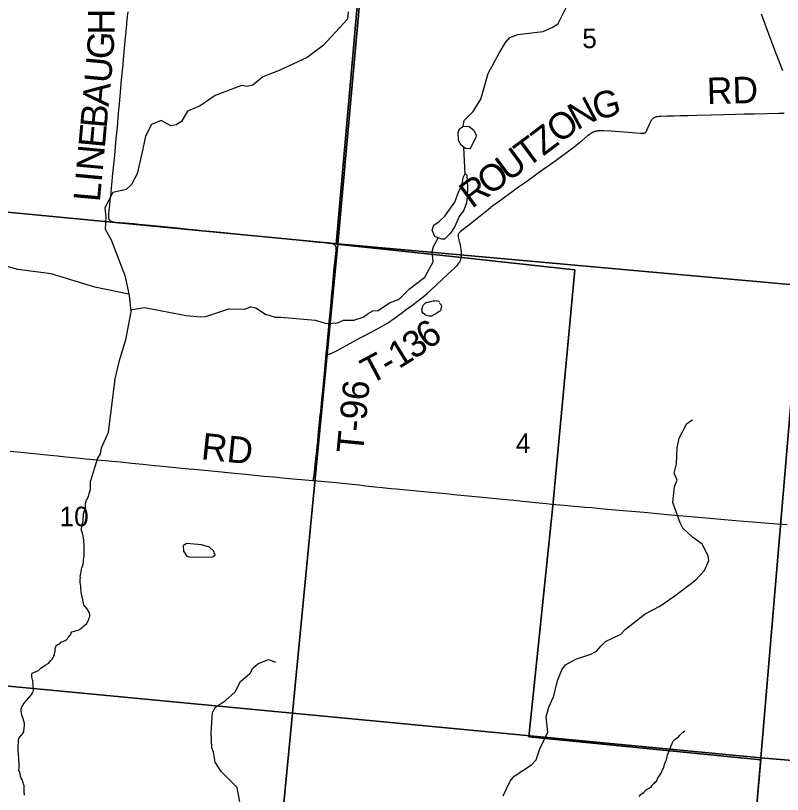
# Model space of a CAD drawing. Extents: x 1410790 to 1770854, y 448063 to 770588.
# Drawn here: x 1552409 to 1561071, y 637246 to 646042 of the extents above; entities that cross this region are included whole.
import ezdxf

# ---------------------------------------------------------------- set-up
doc = ezdxf.new("R2010")
doc.units = 0
for name, color, linetype in [('GM_X_County_Road', 7, 'Continuous'), ('GM_X_County_Road_Text', 7, 'Continuous'), ('GM_X_Minor_Lake', 7, 'Continuous'), ('GM_X_Minor_River', 7, 'Continuous'), ('GM_X_Section', 7, 'Continuous'), ('GM_X_Section_Text', 7, 'Continuous'), ('GM_X_State_Route', 7, 'Continuous'), ('GM_X_Township', 7, 'Continuous'), ('GM_X_Township_Road', 7, 'Continuous'), ('GM_X_Township_Road_Text', 7, 'Continuous')]:
    doc.layers.add(name, color=color, linetype=linetype)

msp = doc.modelspace()

# ---------------------------------------------------------------- linework, layer by layer
at = {"layer": 'GM_X_County_Road'}
for points in [[(1552346.5, 641122), (1552509.5, 641105.9), (1552577.8, 641098.4), (1552798.9, 641076.6), (1552880.4, 641069.1), (1552974.7, 641060.2), (1553095.3, 641048.1), (1553242.2, 641033.9), (1553421.7, 641016.3), (1553591.3, 641000.5), (1553721.8, 640987.8), (1553845.5, 640975.1), (1553972.6, 640962.2), (1554034.6, 640956.2), (1554139.1, 640946.5), (1554325.2, 640928.6), (1554462.2, 640914.9), (1554658.1, 640896), (1554844.1, 640878), (1555007.4, 640862), (1555209.8, 640841.9), (1555324.1, 640831.6), (1555428.6, 640822), (1555539.3, 640811.3), (1555680.7, 640798.2), (1555765.1, 640792.1), (1555772.6, 640791.4)], [(1555772.6, 640791.4), (1556030.6, 640767.3), (1556137.6, 640756.4), (1556285.1, 640742.1), (1556359.9, 640732.8), (1556469.4, 640721), (1556549.2, 640711.9), (1556650.3, 640701.9), (1556708.9, 640696.5), (1557019.3, 640667.6), (1557270.7, 640643.7), (1557398, 640631.2), (1557688.6, 640603.3), (1557832.2, 640588.4), (1558034.5, 640568), (1558282.6, 640543.1), (1558406.7, 640530.6), (1558463.9, 640525)], [(1558463.9, 640525), (1558602.5, 640511.6), (1558723.5, 640501), (1558837.9, 640491.6), (1558919.6, 640484.8), (1559017.6, 640476.4), (1559138.4, 640465), (1559318.1, 640448.9), (1559510.9, 640432.4), (1559811.4, 640404.6), (1559991.2, 640389.2), (1560209.6, 640369.4), (1560459.9, 640347.4), (1560631, 640332.6), (1560732.4, 640325.1), (1561010.4, 640303.1), (1561124.8, 640294.4)]]:
    msp.add_lwpolyline(points, dxfattribs=at)
at = {"layer": 'GM_X_Minor_Lake'}
for points in [[(1557545.2, 644538), (1557489.3, 644541.1), (1557442.1, 644578.2), (1557411.2, 644632.8), (1557406.9, 644721), (1557423.8, 644764.7), (1557470.2, 644791.8), (1557532.1, 644788.5), (1557585.3, 644747.3), (1557610.2, 644692.8), (1557609.6, 644662.8)], [(1557545.2, 644538), (1557609.6, 644662.8)], [(1557225.5, 643517.7), (1557144.1, 643547.4), (1557113.6, 643620.1), (1557134.6, 643675.7), (1557195.4, 643718.5), (1557256.5, 643775.3), (1557303.7, 643840.4), (1557369.5, 643935.1), (1557413.7, 644046.3), (1557453.4, 644137.5), (1557462.9, 644215.4), (1557487.7, 644256.9), (1557507.4, 644240.5), (1557514.8, 644106.2), (1557508.8, 644004.3), (1557501.2, 643926.4), (1557471.7, 643844.9), (1557420.3, 643771.9), (1557372.1, 643660.8), (1557320.7, 643583.8), (1557253.4, 643517.1)], [(1557253.4, 643517.1), (1557225.5, 643517.7)], [(1557199.3, 642799.8), (1557199.2, 642795.8), (1557209, 642785.6), (1557216.8, 642771.4), (1557218.4, 642753.3), (1557214.2, 642737.4), (1557211.9, 642721.4), (1557207.7, 642709.5), (1557195.5, 642699.7), (1557179.3, 642687.9), (1557165.2, 642680.2), (1557155, 642672.4), (1557144.9, 642666.5), (1557134.8, 642660.7), (1557118.7, 642653), (1557108.6, 642649.2), (1557092.6, 642647.5), (1557078.6, 642647.8), (1557046.7, 642656.4), (1557036.8, 642662.6), (1557027, 642670.8), (1557013.2, 642683), (1557003.4, 642697.2), (1556999.7, 642711.3), (1556997.9, 642723.4), (1557000.1, 642733.4), (1557004.3, 642747.3), (1557010.6, 642761.2), (1557016.8, 642777.1), (1557027, 642786.9), (1557039.2, 642796.7), (1557051.3, 642802.5), (1557063.4, 642806.3), (1557073.4, 642806.1), (1557083.4, 642807.9), (1557097.5, 642811.7), (1557111.6, 642817.4), (1557127.6, 642819.1), (1557143.6, 642820.8), (1557155.7, 642822.6), (1557167.6, 642820.4), (1557181.5, 642816.1), (1557195.5, 642813.9), (1557195.5, 642813.9), (1557193.5, 642813.9)], [(1554641.9, 639932.6), (1554664.4, 639952.2), (1554645.3, 639998.7), (1554600, 640039.7), (1554510.3, 640065.6), (1554424.2, 640071.4), (1554340.2, 640079.1), (1554301.6, 640053.9), (1554304.4, 639993.7), (1554341.4, 639938.8), (1554367.3, 639930.3), (1554429.3, 639925)], [(1554429.3, 639925), (1554632, 639928.7), (1554641.9, 639932.6)]]:
    msp.add_lwpolyline(points, dxfattribs=at)
at = {"layer": 'GM_X_Minor_River'}
for points in [[(1557466.2, 644789.4), (1557475.5, 644855.7), (1557577.4, 644957.7), (1557664.1, 645098), (1557747.7, 645386.5), (1557872.1, 645616.1), (1557942.4, 645738.8), (1557993.5, 645793.8), (1558082.1, 645830), (1558364.5, 645864.1), (1558479.3, 645909.8), (1558536.1, 645952.7), (1558629.6, 646132.9), (1558866.3, 646488.3), (1559298.1, 647005.8), (1559353.5, 647078.7), (1559508.9, 647257.6), (1559681.9, 647420.2), (1559760.2, 647538.6), (1559820.7, 647671.5), (1560017.3, 647909.6), (1560087.4, 648022.3)], [(1556164.7, 646083.9), (1556157.1, 646002), (1555881.5, 645705.4), (1555701, 645569), (1555386.4, 645423.4), (1555201.2, 645351.2), (1555087.4, 645255.5), (1555025.2, 645242.8), (1554959.4, 645252.1), (1554663.4, 645138.2), (1554493.3, 645021.6), (1554352.3, 644964.4), (1554284.1, 644847.8), (1554221.4, 644809), (1554161.2, 644798.2), (1554052.5, 644858.5), (1553943.6, 644810.8), (1553877.1, 644680), (1553835.3, 644484.7), (1553820.1, 644421), (1553780.9, 644255.7), (1553716.6, 644134.9), (1553659.5, 644078), (1553507, 644043.1), (1553417.7, 643870.8), (1553427.6, 643766.5), (1553418.9, 643630.6), (1553488.5, 643509.1), (1553644.4, 643105.5), (1553692, 642882.3), (1553698.6, 642810.1), (1553710.4, 642697.8), (1553652.2, 642378.7), (1553573.4, 642130.1), (1553531.7, 641938.8), (1553453.9, 641333.9), (1553376.5, 641157.4), (1553365.2, 641093.5), (1553332.2, 641042.2), (1553256, 640787.2)], [(1553689.4, 642894.7), (1553304.2, 642976.4), (1552811.5, 643124.8), (1552432.9, 643174.6), (1551961.8, 643304.5), (1551906.5, 643335.7), (1551889.5, 643388), (1551914, 643615.7), (1551836.2, 643725.4), (1551526.7, 643839.9), (1551370.3, 644015.3), (1551292.4, 644121), (1551122, 644296.7), (1551015.7, 644483.1), (1550887.4, 644661.9)], [(1557488.5, 644256.3), (1557472.6, 644554.2)], [(1553708.1, 642719.7), (1553863.2, 642744.7), (1554337, 642654.8), (1554498.6, 642639.4), (1554556.6, 642644.2), (1554818.1, 642730.9), (1554993.9, 642727.2), (1555064.3, 642753.8), (1555124, 642740.6), (1555232.5, 642670.3), (1555339.8, 642636), (1555405.7, 642636.6), (1555794.7, 642600.6), (1555919.9, 642565.9), (1556043.9, 642571.4), (1556112.5, 642604), (1556230.3, 642601.5), (1556336.9, 642635.4), (1556391.7, 642676.3), (1556444.2, 642707.2), (1556504.3, 642712), (1556631.9, 642799.4), (1556742.6, 642839.1), (1556856.7, 642954.9), (1557031.2, 643087.4), (1557124.5, 643261.6), (1557114.8, 643377.9), (1557127.9, 643433.7), (1557181.4, 643533.8)], [(1559852.9, 640723.5), (1559882.6, 640796.6), (1559847.9, 640873.9), (1559874.1, 640981.6), (1559883.7, 641161.8), (1559906, 641269.6), (1559991.4, 641434.2), (1560054.4, 641475)], [(1553181.9, 640025.8), (1553182, 640039.8), (1553184.2, 640063.8), (1553180.5, 640105.9), (1553174.8, 640148), (1553167.1, 640182.2), (1553159.3, 640208.3), (1553153.5, 640226.4), (1553153.5, 640236.4), (1553153.7, 640252.4), (1553155.8, 640266.4), (1553159.9, 640286.4), (1553164.1, 640304.4), (1553170.3, 640324.4), (1553172.5, 640360.4), (1553174.7, 640386.5), (1553174.8, 640398.5), (1553177, 640414.5), (1553185.2, 640440.5), (1553191.4, 640464.5), (1553197.6, 640486.5), (1553199.8, 640512.5), (1553199.9, 640532.5), (1553202, 640544.5), (1553206.1, 640554.5), (1553208.2, 640568.5), (1553216.3, 640580.5), (1553224.5, 640600.4), (1553230.6, 640612.4), (1553236.7, 640628.4), (1553240.8, 640638.4), (1553245, 640656.4), (1553249.1, 640668.3), (1553253.2, 640690.3), (1553255.4, 640706.3), (1553255.5, 640720.4), (1553255.6, 640736.4), (1553255.7, 640752.4), (1553256, 640787.2)], [(1557915.1, 637231.7), (1557996.5, 637396.3), (1558039.8, 637453.6), (1558234.8, 637581.9), (1558290, 637636.8), (1558330.5, 637760.3), (1558422.5, 637950.8), (1558401.9, 638121.6), (1558432.2, 638233.2), (1558484.6, 638348.4), (1558532.5, 638539.8), (1558578.9, 638653.1), (1558622.1, 638708.4), (1558737.6, 638774.1), (1558907.1, 638828.8), (1558969.9, 638863.6), (1559025.2, 638922.6), (1559074.3, 638973.7), (1559246.3, 639054.3), (1559295.5, 639109.4), (1559521.6, 639287.2), (1559687.6, 639373.9), (1559854.3, 639488.8), (1560092.4, 639668.2), (1560190.8, 639776.4), (1560239.1, 639887.7), (1560232.2, 639942), (1560164.6, 640071.6), (1560055.9, 640150), (1559947.8, 640254.5), (1559914.9, 640313.3), (1559833.3, 640541.5), (1559852.9, 640723.5)], [(1552495.2, 638260.6), (1552507.4, 638276.5), (1552531.6, 638306.3), (1552555.9, 638334.2), (1552578.1, 638360), (1552592.2, 638377.9), (1552602.4, 638397.9), (1552610.6, 638425.9), (1552610.9, 638451.9), (1552609, 638467.9), (1552605.1, 638482), (1552607.2, 638492), (1552605.4, 638520.1), (1552603.5, 638530.1), (1552601.6, 638540.1), (1552597.7, 638554.2), (1552593.8, 638576.3), (1552592, 638590.3), (1552592.1, 638602.3), (1552594.2, 638616.3), (1552622.3, 638628.1), (1552648.4, 638639.9), (1552662.4, 638641.8), (1552692.7, 638671.6), (1552743, 638707.2), (1552769.1, 638721), (1552783.2, 638728.9), (1552793.3, 638738.8), (1552807.4, 638756.8), (1552821.6, 638774.7), (1552831.7, 638792.6), (1552841.9, 638806.5), (1552848, 638818.5), (1552850.1, 638832.5), (1552850.2, 638848.5), (1552854.3, 638860.5), (1552854.4, 638878.6), (1552856.6, 638894.6), (1552858.7, 638904.6), (1552868.8, 638926.5), (1552887, 638940.4), (1552907, 638948.2), (1552923.2, 638964.1), (1552951.3, 638975.9), (1552969.4, 638983.8), (1552981.4, 638991.7), (1552991.5, 638999.6), (1552999.6, 639015.6), (1553011.7, 639027.5), (1553021.8, 639039.4), (1553032, 639053.3), (1553036.1, 639071.3), (1553042.2, 639083.3), (1553074.3, 639091), (1553098.3, 639096.8), (1553114.4, 639102.7), (1553130.5, 639110.6), (1553148.6, 639124.5), (1553164.7, 639136.3), (1553180.8, 639150.2), (1553194.9, 639162.1), (1553209, 639172), (1553219.1, 639184), (1553229.3, 639205.9), (1553237.5, 639223.9), (1553241.6, 639241.9), (1553245.7, 639255.9), (1553247.9, 639277.9), (1553244, 639289.9), (1553236.1, 639308), (1553222.4, 639336.2), (1553214.4, 639346.3), (1553198.6, 639364.4), (1553188.6, 639368.5), (1553178.7, 639386.7), (1553173, 639420.8), (1553163.3, 639460.9), (1553153.7, 639505.1), (1553148, 639545.2), (1553144.2, 639575.3), (1553144.4, 639599.3), (1553142.6, 639619.4), (1553138.7, 639637.5), (1553138.9, 639661.5), (1553139, 639677.5), (1553141.2, 639697.5), (1553139.3, 639711.6), (1553141.4, 639721.6), (1553145.6, 639743.6), (1553147.7, 639759.6), (1553151.9, 639777.6), (1553154, 639791.6), (1553158.1, 639803.6), (1553164.2, 639823.6), (1553170.4, 639847.6), (1553174.6, 639873.6), (1553176.8, 639895.6), (1553181, 639919.6), (1553183.2, 639945.6), (1553183.4, 639971.7), (1553181.9, 640025.8)], [(1554950.5, 637122.2), (1554912.5, 637323.4), (1554731.7, 637503.5), (1554663.6, 637609.2), (1554643.8, 637721.8), (1554624.8, 637772.3), (1554618.2, 637942.8), (1554634.8, 638173), (1554666.1, 638232.5), (1554779.8, 638308.3), (1554888, 638406.3), (1554948.5, 638523.3), (1555058.5, 638615.2), (1555087.7, 638670.8), (1555144.9, 638721.7), (1555264.1, 638769.4), (1555343.6, 638739.7)], [(1552511, 637236.6), (1552509.1, 637250.6), (1552507.3, 637268.7), (1552507.4, 637278.7), (1552507.5, 637298.7), (1552505.7, 637316.8), (1552505.8, 637330.8), (1552503.9, 637346.9), (1552498, 637362.9), (1552494.1, 637377), (1552484.4, 637413.1), (1552466.6, 637437.3), (1552458.9, 637477.5), (1552453.2, 637505.6), (1552447.2, 637515.7), (1552449.5, 637543.7), (1552447.7, 637575.8), (1552447.9, 637593.8), (1552448, 637609.8), (1552446.1, 637621.8), (1552446.2, 637633.9), (1552446.3, 637645.9), (1552444.4, 637661.9), (1552442.6, 637684), (1552440.8, 637712.1), (1552438.9, 637726.1), (1552437, 637736.1), (1552437.1, 637752.2), (1552439.3, 637770.2), (1552439.4, 637790.2), (1552439.5, 637802.2), (1552441.8, 637832.3), (1552440, 637858.3), (1552444.1, 637876.3), (1552458.3, 637894.2), (1552474.4, 637914.1), (1552484.5, 637922), (1552494.7, 637940), (1552500.8, 637952), (1552502.9, 637968), (1552507.1, 637990), (1552509.4, 638024), (1552507.6, 638052.1), (1552501.7, 638072.2), (1552495.9, 638098.3), (1552486.1, 638122.4), (1552478.3, 638144.5), (1552474.5, 638166.6), (1552470.6, 638184.6), (1552470.7, 638198.7), (1552472.8, 638210.7), (1552474.9, 638220.7), (1552479, 638236.7), (1552489.2, 638250.6), (1552495.2, 638260.6)], [(1559657.1, 637415), (1559665.3, 637435), (1559675.4, 637446.9), (1559687.5, 637464.8), (1559693.6, 637474.8), (1559699.7, 637486.8), (1559709.9, 637506.7), (1559718, 637524.7), (1559726.2, 637542.7), (1559736.4, 637568.6), (1559744.6, 637594.6), (1559750.8, 637612.6), (1559758.9, 637628.5), (1559763, 637638.5), (1559765.1, 637654.5), (1559771.4, 637692.5), (1559797.9, 637752.4), (1559802, 637766.4), (1559806.1, 637776.4), (1559812.2, 637788.3), (1559818.4, 637806.3), (1559824.5, 637818.3), (1559828.6, 637832.3), (1559838.7, 637846.2), (1559856.9, 637866.1), (1559871, 637876), (1559885.1, 637889.9), (1559901.2, 637899.8), (1559913.3, 637913.7), (1559931.5, 637935.6), (1559947.6, 637949.4), (1559963.7, 637961.3), (1559967.7, 637963.3), (1559969.7, 637963.3)], [(1559451.4, 637224.5), (1559475.7, 637250.3), (1559493.8, 637262.2), (1559503.8, 637264.1), (1559513.9, 637280), (1559532.1, 637297.9), (1559558.2, 637313.7), (1559576.3, 637325.6), (1559590.4, 637335.4), (1559602.6, 637351.4), (1559612.7, 637367.3), (1559628.8, 637377.2), (1559638.9, 637387.1), (1559651, 637401), (1559657.1, 637415)]]:
    msp.add_lwpolyline(points, dxfattribs=at)
at = {"layer": 'GM_X_Section'}
for points in [[(1551244.2, 649258.6), (1556521.4, 648719.9), (1556518.1, 648679.9), (1556048.6, 643465.9), (1550742.3, 643974.2)], [(1561703.8, 648235.8), (1561277.5, 642992.8), (1556048.6, 643465.9), (1556518.1, 648679.9)], [(1550742.3, 643974.2), (1556048.6, 643465.9), (1555538.6, 638162.6), (1550230.3, 638666.5)], [(1561277.5, 642992.8), (1560827.1, 637661), (1555538.6, 638162.6), (1556048.6, 643465.9)], [(1550230.3, 638666.5), (1555538.6, 638162.6), (1555022.2, 632826.4), (1549719.6, 633308.3)]]:
    msp.add_lwpolyline(points, close=True, dxfattribs=at)
for points in [[(1564564.9, 637341.9), (1560827.1, 637661), (1561277.5, 642992.8)], [(1555022.2, 632826.4), (1555538.6, 638162.6), (1560827.1, 637661), (1560430.3, 633058.6)], [(1561143.5, 633657.2), (1561068.6, 633594.4), (1560997.6, 633531.5), (1560944.7, 633470.4), (1560908, 633427), (1560840.4, 633328.1), (1560772.4, 633199.2), (1560756, 633177.5), (1560738, 633171.7), (1560689.8, 633162.5), (1560665.6, 633146.9), (1560598.9, 633102), (1560566.8, 633092.5), (1560496.6, 633077.6), (1560430.3, 633058.6), (1560827.1, 637661), (1564564.9, 637341.9)]]:
    msp.add_lwpolyline(points, dxfattribs=at)
at = {"layer": 'GM_X_State_Route'}
msp.add_lwpolyline([(1561074.8, 645416.6), (1561044.8, 645496.4), (1560997.2, 645622.2), (1560902.9, 645874.2), (1560833.9, 646057.7)], dxfattribs=at)
at = {"layer": 'GM_X_Township'}
for points in [[(1556492.4, 648706.9), (1556030.2, 643461.3), (1557411.4, 643312.3), (1558727.3, 643169.8), (1558478.4, 640506.6), (1558205.7, 637895.3), (1560826.2, 637636), (1560660.3, 635791.3)], [(1560660.3, 635791.3), (1560826.2, 637636), (1558205.7, 637895.3), (1558478.4, 640506.6), (1558727.3, 643169.8), (1557411.4, 643312.3), (1556030.2, 643461.3), (1556492.4, 648706.9)]]:
    msp.add_lwpolyline(points, dxfattribs=at)
at = {"layer": 'GM_X_Township_Road'}
for points in [[(1555918.8, 642220.5), (1555927.7, 642324), (1555936.4, 642412.5), (1555942.9, 642486.8), (1555948.9, 642547.1), (1555955.9, 642616.1), (1555962.4, 642684.2), (1555969.3, 642756.7), (1555974.1, 642812.3), (1555978.4, 642867.4), (1555981.9, 642908.2), (1555987.1, 642969.8), (1555991.5, 643016.7), (1555996.2, 643063.6), (1556000.1, 643104.4), (1556009.3, 643196.4), (1556015.3, 643254.6), (1556021.9, 643320.1), (1556028.8, 643389.1), (1556029.6, 643398.9), (1556030.2, 643408.4), (1556030.2, 643417.3), (1556029.8, 643421.2), (1556029.3, 643424.3), (1556028, 643430.1), (1556026.1, 643436), (1556024.1, 643440.7), (1556022, 643444.9), (1556019.8, 643447.7), (1556017.4, 643450.3), (1556013.1, 643454), (1556009.4, 643456.6), (1556005.9, 643458.3), (1556002.4, 643460.1), (1555998.7, 643461.4), (1555994, 643462.7), (1555989.4, 643463.5), (1555981.6, 643464.6), (1555966.9, 643466.6), (1555940.5, 643469.6), (1555894.2, 643474.8), (1555830.2, 643481.3), (1555720, 643492.6), (1555616.5, 643502.6), (1555503.8, 643513.4), (1555419.2, 643522.1), (1555318.9, 643532.5), (1555219.1, 643542.5), (1555082, 643556.4), (1554984.3, 643566.4), (1554838.5, 643580.3), (1554727.4, 643591.1), (1554607.1, 643602.8), (1554515.8, 643612), (1554455, 643618), (1554364.5, 643628), (1554272.9, 643637.6), (1554199.6, 643645), (1554047.7, 643659.9), (1553886.7, 643676.6), (1553805.1, 643684), (1553744.7, 643689.2), (1553650.1, 643696.6), (1553593.3, 643700.9), (1553534.7, 643706.2), (1553518.3, 643708.3), (1553506.6, 643710.3), (1553501.1, 643711.8), (1553496.4, 643713.5), (1553491.3, 643715.7), (1553487, 643717.9), (1553482.3, 643721.1), (1553478.6, 643724.2), (1553475.3, 643727.4), (1553472.7, 643730.9), (1553470.5, 643734.4), (1553468.2, 643738.3), (1553466.4, 643742.2), (1553464.7, 643746.3), (1553463.4, 643751.1), (1553462.3, 643756.7), (1553461.6, 643761.5), (1553461, 643767.3), (1553460.8, 643775), (1553460.8, 643783), (1553461.9, 643797.7), (1553466.5, 643845), (1553472.6, 643905.4), (1553477.4, 643952.7), (1553483, 644003), (1553495.6, 644131.1), (1553508.6, 644258.7), (1553528.6, 644464.4), (1553545.1, 644653.6), (1553551.6, 644714.4), (1553558.1, 644781.7), (1553562.9, 644836.4), (1553568.5, 644892.3), (1553576.7, 644977.4), (1553582.9, 645044.7), (1553593.7, 645172.7), (1553603.1, 645276.4), (1553613.7, 645391.5), (1553622.3, 645489.1), (1553627.5, 645545.6), (1553640.1, 645670.6), (1553647.9, 645756.9), (1553654, 645826.4), (1553661, 645899.3), (1553670.5, 646000.4), (1553679.6, 646085.5)], [(1558064.1, 644087.8), (1558090.6, 644106.5), (1558168.3, 644162), (1558250.3, 644221.9), (1558328, 644278.3), (1558451.7, 644366), (1558514.6, 644410.3), (1558577.1, 644455.4), (1558659.2, 644515.3), (1558718.6, 644560), (1558761.2, 644593), (1558808.9, 644631.2), (1558877.4, 644690), (1558895.2, 644703.7), (1558904.1, 644710), (1558916.8, 644718.2), (1558921.9, 644721.2), (1558926.4, 644723.9), (1558932.1, 644726.7), (1558938.4, 644729.5), (1558944.5, 644731.9), (1558951, 644734.1), (1558957.7, 644736.2), (1558964.4, 644738), (1558971.8, 644739.7), (1558978.9, 644741.2), (1558986.3, 644742.3), (1558994.8, 644743.2), (1559004.1, 644743.6), (1559015, 644743.9), (1559054, 644743.6), (1559135.6, 644738.8), (1559225.4, 644732.1), (1559331.8, 644724.2), (1559416.6, 644717.5), (1559462.6, 644713.6), (1559476.7, 644713), (1559489.7, 644713), (1559498.3, 644713.4), (1559505, 644714.3), (1559510.2, 644715.2), (1559515.2, 644716.5), (1559519.5, 644718.4), (1559523.4, 644720.6), (1559528.2, 644724.7), (1559531.5, 644728.2), (1559534.3, 644733), (1559537.3, 644738.6), (1559540.4, 644745.8), (1559544.4, 644755.2), (1559555.5, 644781.4), (1559573.4, 644823.9), (1559587.2, 644853.9), (1559589.2, 644857.3), (1559591.6, 644861), (1559595.3, 644866.7), (1559598.8, 644871.2), (1559602.2, 644875.1), (1559606.1, 644879.3), (1559610.2, 644882.7), (1559614.4, 644885.8), (1559619.4, 644889), (1559624.3, 644891.8), (1559630.2, 644894.6), (1559636.1, 644897), (1559642, 644899.1), (1559651, 644901.4), (1559660.6, 644903.2), (1559674.3, 644904.6), (1559696.1, 644906.6), (1559768, 644910.1), (1559849.8, 644911.5), (1559921.6, 644913.1), (1560002.3, 644914.9), (1560104.3, 644917.4), (1560266.2, 644922.6), (1560408.5, 644925.3), (1560540.5, 644928.7), (1560638.5, 644930.9), (1560754.5, 644933.1), (1560897.7, 644936.5), (1561028.9, 644940.4), (1561091.2, 644941.6)], [(1557445.4, 643322.8), (1557446, 643328.2), (1557446, 643333.5), (1557446, 643338.7), (1557445.4, 643353), (1557444.6, 643371.2), (1557442.4, 643399), (1557439.3, 643424.6), (1557433.7, 643454.1), (1557428.1, 643476.2), (1557422.9, 643496.2), (1557416, 643523.4), (1557412.3, 643539), (1557410.8, 643546.6), (1557410.2, 643552.4), (1557409.7, 643557.2), (1557409.9, 643561.8), (1557410.4, 643565.9), (1557411, 643569.6), (1557412.3, 643573.9), (1557413.8, 643577.8), (1557415.6, 643581.1), (1557417.5, 643584.1), (1557420.1, 643587.4), (1557423.4, 643591.3), (1557426.6, 643595.2), (1557431.2, 643600), (1557436.6, 643605.2), (1557451.3, 643617.3), (1557479.9, 643639.9), (1557542.4, 643689.8), (1557603.6, 643738.4), (1557674.8, 643794.8), (1557750.8, 643855.2), (1557801.5, 643896), (1557858.8, 643939.4), (1557932.6, 643992.7), (1558013.4, 644052.2), (1558064.1, 644087.8)], [(1555918.8, 642220.5), (1555933.5, 642219.3), (1555942.1, 642218.7), (1555949.6, 642218.9), (1555955.1, 642219.5), (1555960.4, 642220.6), (1555966.8, 642222.6), (1555973.3, 642225.2), (1555988.3, 642232.1), (1556032.1, 642254.8), (1556115.3, 642300.9), (1556224.8, 642360.3), (1556317.3, 642409.8), (1556442.4, 642474.9), (1556517.4, 642515.5), (1556569.1, 642544.4), (1556608.5, 642568.2), (1556631.4, 642582.6), (1556652.6, 642597), (1556697.9, 642629.6), (1556745.3, 642664.7), (1556763.8, 642678.2), (1556811, 642713.5), (1556884.8, 642768), (1556963.8, 642826.8), (1557032, 642881.2), (1557054.1, 642899.9), (1557099.7, 642940.7), (1557168.2, 643006.3), (1557228.5, 643061.7), (1557296, 643123.9), (1557375.3, 643197.9), (1557399.1, 643224.7), (1557414.9, 643245.8), (1557420.6, 643254.3), (1557425.8, 643262.7), (1557429.7, 643269.9), (1557433.4, 643277.7), (1557437.5, 643287.7), (1557439.9, 643294.8), (1557441.6, 643301.3), (1557443.1, 643307.4), (1557444.5, 643314.4), (1557445.3, 643321.3), (1557445.4, 643322.8)], [(1555772.6, 640791.4), (1555774.4, 640806.2), (1555784, 640881.3), (1555794.4, 640972.4), (1555801.4, 641038), (1555807.5, 641095.3), (1555815.3, 641169.9), (1555821.8, 641229.8), (1555828.3, 641298.8), (1555831.7, 641339.2), (1555839.1, 641414.7), (1555850.9, 641525), (1555856, 641573.1), (1555865.2, 641663.4), (1555872.5, 641738.5), (1555879.5, 641806.2), (1555893.8, 641956.8), (1555910.7, 642136.9), (1555918.8, 642220.5)]]:
    msp.add_lwpolyline(points, dxfattribs=at)

# ---------------------------------------------------------------- texts
at = {"layer": 'GM_X_County_Road_Text'}
msp.add_text('RD', height=300, rotation=354.09322, dxfattribs=at).set_placement((1554497.2, 641032.2))
at = {"layer": 'GM_X_Section_Text'}
for s, p in [('5', (1558810.2, 645674.2)), ('4', (1558060, 641101.5)), ('10', (1552905.4, 640274.8))]:
    msp.add_text(s, height=221, rotation=0.00001, dxfattribs=at).set_placement(p)
at = {"layer": 'GM_X_Township_Road_Text'}
for s, rotation, p in [('H', 90.02809, (1553527.9, 645828.3)), ('G', 85.95199, (1553508.5, 645541.7)), ('U', 84.73271, (1553483.6, 645271.9)), ('RD', 1.46305, (1560220.5, 645041.2)), ('A', 84.72147, (1553459.4, 645008.9)), ('G', 13.99914, (1558966.1, 644858.9)), ('N', 27.76414, (1558750.2, 644742.7)), ('B', 84.7197, (1553436.7, 644763.6)), ('O', 37.7756, (1558553.2, 644588.4)), ('E', 84.72382, (1553416, 644540.1)), ('Z', 36.84969, (1558369.4, 644450.6)), ('T', 36.43101, (1558186.9, 644316)), ('N', 84.72147, (1553391.8, 644277.2)), ('U', 36.40071, (1557974.3, 644159.2)), ('O', 36.401, (1557761.8, 644002.5)), ('I', 84.72214, (1553380.4, 644154.6)), ('R', 36.40155, (1557563.5, 643856.3)), ('L', 84.72137, (1553359.8, 643931.1)), ('6', 35.88525, (1557067.3, 642261.6)), ('3', 34.23332, (1556906.8, 642152.2)), ('1', 31.72196, (1556737.6, 642047.2)), ('T', 27.96232, (1556413.3, 641871.1)), ('-', 29.27557, (1556618.1, 641979.9)), ('T-96', 84.49315, (1556332.5, 641088.9))]:
    msp.add_text(s, height=300, rotation=rotation, dxfattribs=at).set_placement(p)

doc.saveas('drawing.dxf')
